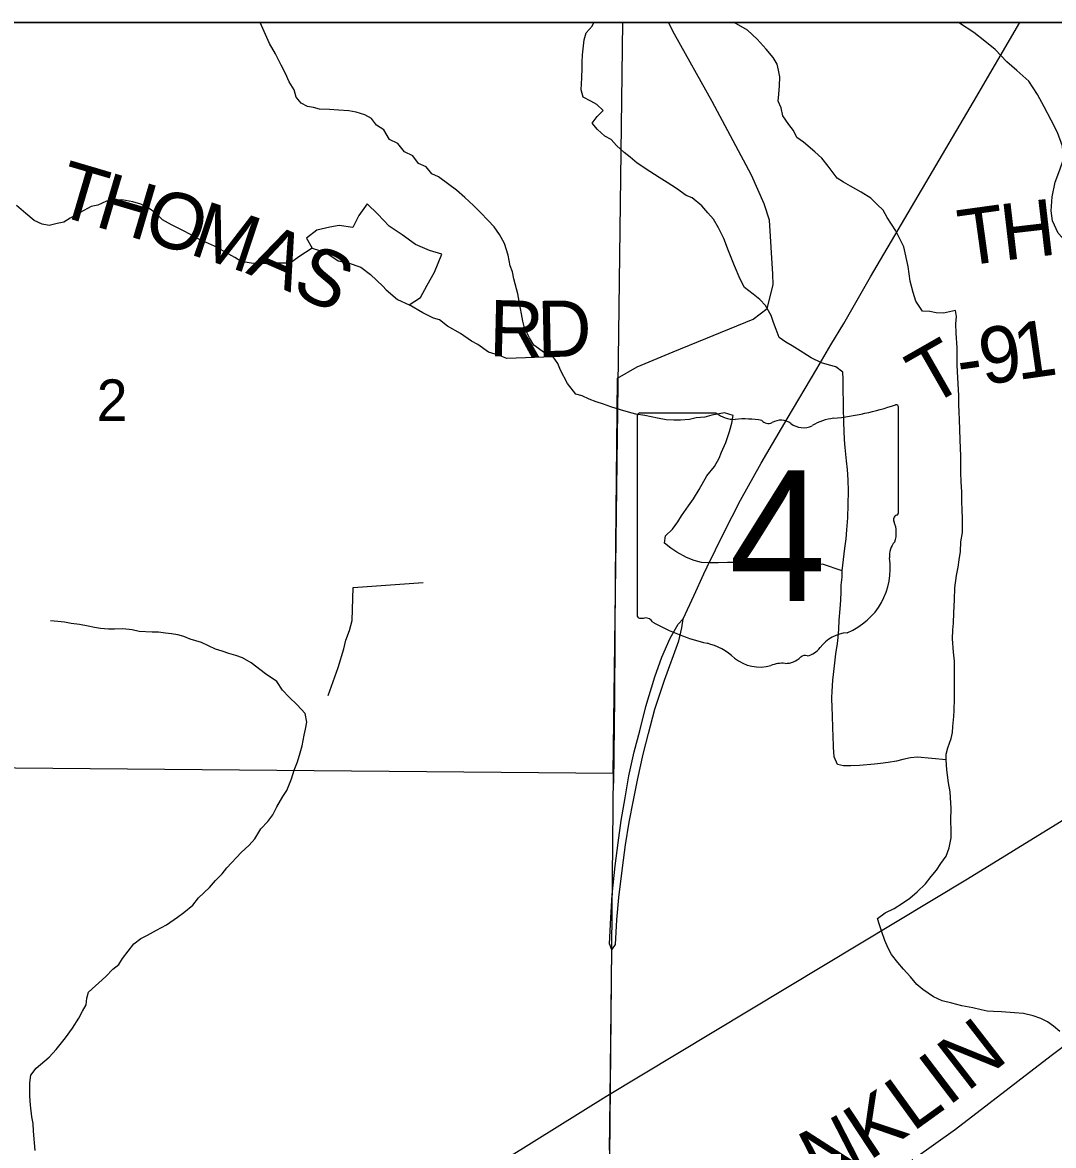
# Model space of a CAD drawing. Extents: x 0 to 34, y 0 to 22.
# Drawn here: x 6.637 to 7.676, y 19.765 to 20.898 of the extents above; entities that cross this region are included whole.
import ezdxf

# ---------------------------------------------------------------- set-up
doc = ezdxf.new("R2010")
doc.units = 0
for name, color, linetype in [('GM_X_Corporation', 7, 'Continuous'), ('GM_X_County_Road', 7, 'Continuous'), ('GM_X_County_Road_Text', 7, 'Continuous'), ('GM_X_Minor_River', 7, 'Continuous'), ('GM_X_Rail_Line', 7, 'Continuous'), ('GM_X_Section_Text', 7, 'Continuous'), ('GM_X_State_Location', 7, 'Continuous'), ('GM_X_State_Route', 7, 'Continuous'), ('GM_X_State_Shield', 7, 'Continuous'), ('GM_X_Township_Road', 7, 'Continuous'), ('GM_X_Township_Road_Text', 7, 'Continuous'), ('SH_Data', 7, 'Continuous')]:
    doc.layers.add(name, color=color, linetype=linetype)

msp = doc.modelspace()

# ---------------------------------------------------------------- linework, layer by layer
at = {"layer": 'GM_X_Corporation'}
msp.add_lwpolyline([(8.2346, 19.7113), (8.2412, 20.0451), (8.2424, 20.1172), (8.2437, 20.1914), (8.2459, 20.3463), (8.2498, 20.6242), (8.2532, 20.898), (2.1, 20.898)], dxfattribs=at)
for points in [[(7.2422, 20.898), (6.222, 20.898), (6.2147, 20.1499), (7.2322, 20.1409)], [(6.2147, 20.1499), (7.2322, 20.1409), (7.2228, 19.1563), (7.1813, 19.1288), (6.2057, 19.1338)]]:
    msp.add_lwpolyline(points, close=True, dxfattribs=at)
at = {"layer": 'GM_X_County_Road'}
for points in [[(7.2368, 20.5394), (7.2566, 20.5508), (7.293, 20.5657), (7.3734, 20.5989), (7.3876, 20.6095), (7.3937, 20.6333), (7.3935, 20.6441), (7.3901, 20.6985), (7.3846, 20.7151), (7.372, 20.7441), (7.3322, 20.8182), (7.2943, 20.8861), (7.2883, 20.898)], [(7.2331, 20.1307), (7.2339, 20.2168), (7.2348, 20.3373), (7.2368, 20.5394)], [(7.2271, 19.6098), (7.2811, 19.6284), (7.3162, 19.6427), (7.3984, 19.6777), (7.4886, 19.7223), (7.5157, 19.7379), (7.5777, 19.7818), (7.6742, 19.8562), (7.7116, 19.8844), (7.7542, 19.9166), (7.7862, 19.9347), (7.8333, 19.9572), (7.8737, 19.9675), (7.91, 19.9746), (7.988, 19.9925), (8.0578, 20.005), (8.1281, 20.0204), (8.2142, 20.0385), (8.2414, 20.0445)]]:
    msp.add_lwpolyline(points, dxfattribs=at)
at = {"layer": 'GM_X_Minor_River'}
msp.add_line((7.2112, 20.8944), (7.213, 20.898), dxfattribs=at)
for points in [[(6.9105, 20.83), (6.9056, 20.838), (6.9019, 20.8464), (6.8974, 20.8548), (6.8918, 20.8662), (6.8859, 20.8769), (6.8763, 20.898)], [(7.5682, 20.1542), (7.5391, 20.1571), (7.5323, 20.1564), (7.5243, 20.1546), (7.5182, 20.1531), (7.5095, 20.1517), (7.502, 20.1506), (7.4959, 20.1499), (7.4808, 20.1485), (7.4721, 20.1482), (7.4645, 20.1483), (7.4585, 20.1495), (7.4551, 20.1575), (7.4544, 20.167), (7.4541, 20.1791), (7.4538, 20.1852), (7.4535, 20.2), (7.4532, 20.2061), (7.4529, 20.2171), (7.4533, 20.2232), (7.4538, 20.2346), (7.4554, 20.249), (7.457, 20.2611), (7.4586, 20.2717), (7.4594, 20.2778), (7.4598, 20.2861), (7.4603, 20.2952), (7.4611, 20.3066), (7.4619, 20.3153), (7.4624, 20.3237), (7.4624, 20.3305), (7.4632, 20.3385), (7.4633, 20.3449), (7.4645, 20.3563), (7.4661, 20.3677), (7.4673, 20.3772), (7.4681, 20.3863), (7.469, 20.3984), (7.4694, 20.4117), (7.4695, 20.4254), (7.4692, 20.4368), (7.4685, 20.447), (7.4675, 20.4558), (7.4664, 20.4694), (7.4657, 20.477), (7.4651, 20.4949), (7.4645, 20.5097), (7.4645, 20.5177), (7.4642, 20.5245), (7.4643, 20.5382), (7.464, 20.5454), (7.4568, 20.5508), (7.4504, 20.5524), (7.4425, 20.5547), (7.4319, 20.5597), (7.421, 20.5667), (7.4127, 20.5717), (7.4063, 20.5756), (7.3999, 20.5802), (7.3966, 20.5882), (7.394, 20.5954), (7.3918, 20.6026), (7.3858, 20.6126), (7.3802, 20.6187), (7.3734, 20.6241), (7.3647, 20.6306), (7.3603, 20.639), (7.3547, 20.6524), (7.3487, 20.6676), (7.3439, 20.6802), (7.3387, 20.6908), (7.3335, 20.6996), (7.3278, 20.7061), (7.3218, 20.713), (7.3121, 20.7211), (7.306, 20.7234), (7.2963, 20.7307), (7.2868, 20.7365), (7.2789, 20.7415), (7.2692, 20.7477), (7.2567, 20.7562), (7.2496, 20.7623), (7.2436, 20.7669), (7.2357, 20.7738), (7.2304, 20.7799), (7.224, 20.7834), (7.2165, 20.7899), (7.2113, 20.7964), (7.2162, 20.8032), (7.2223, 20.8092), (7.2159, 20.8154), (7.2099, 20.8185), (7.202, 20.8227), (7.2002, 20.83), (7.2006, 20.8421), (7.2011, 20.852), (7.2011, 20.858), (7.2015, 20.8653), (7.2032, 20.8804), (7.2051, 20.8876), (7.2112, 20.8944)], [(7.5786, 20.6013), (7.5775, 20.6074), (7.5714, 20.6063), (7.5654, 20.6048), (7.5582, 20.6053), (7.5518, 20.6065), (7.5442, 20.6069), (7.5375, 20.6169), (7.5349, 20.6256), (7.5319, 20.637), (7.5309, 20.6446), (7.5298, 20.6519), (7.5254, 20.6717), (7.5175, 20.6877), (7.5086, 20.7014), (7.5045, 20.7087), (7.4985, 20.7144), (7.4921, 20.7209), (7.4823, 20.7267), (7.4717, 20.7329), (7.4646, 20.7368), (7.4582, 20.741), (7.4492, 20.7529), (7.4428, 20.7613), (7.4357, 20.7674), (7.4244, 20.7774), (7.4176, 20.782), (7.4143, 20.7889), (7.4094, 20.795), (7.4034, 20.8038), (7.4016, 20.8118), (7.3986, 20.8186), (7.3994, 20.8258), (7.4002, 20.8342), (7.4003, 20.8433), (7.3992, 20.8498), (7.3977, 20.8559), (7.3936, 20.8627), (7.3865, 20.8711), (7.3775, 20.8811), (7.3677, 20.8903), (7.3543, 20.898)], [(7.6926, 20.673), (7.6811, 20.6854), (7.6753, 20.698), (7.674, 20.708), (7.675, 20.722), (7.678, 20.7368), (7.6828, 20.7493), (7.6864, 20.7602), (7.6856, 20.7732), (7.6805, 20.787), (7.674, 20.7993), (7.667, 20.8128), (7.6604, 20.8254), (7.6516, 20.8389), (7.6393, 20.8495), (7.6293, 20.8584), (7.6174, 20.8708), (7.6073, 20.879), (7.5961, 20.888), (7.5815, 20.8974), (7.5804, 20.898)], [(7.4633, 20.3449), (7.4433, 20.3516), (7.4353, 20.3509), (7.4285, 20.3506), (7.4202, 20.3507), (7.4077, 20.3515), (7.3964, 20.3528), (7.3873, 20.3532), (7.3771, 20.3537), (7.3624, 20.3535), (7.3537, 20.3535), (7.3476, 20.3532), (7.3382, 20.3529), (7.3302, 20.353), (7.3215, 20.3535), (7.314, 20.3554), (7.3064, 20.3585), (7.2966, 20.3639), (7.2906, 20.3678), (7.2842, 20.3728), (7.285, 20.3804), (7.2923, 20.3871), (7.2976, 20.3943), (7.3014, 20.4003), (7.3083, 20.4105), (7.3133, 20.4177), (7.319, 20.4271), (7.3267, 20.4407), (7.3347, 20.4502), (7.3393, 20.4585), (7.3416, 20.4645), (7.3458, 20.4744), (7.3497, 20.4853), (7.352, 20.494), (7.3532, 20.5016), (7.3445, 20.5044), (7.3317, 20.5018), (7.3249, 20.5), (7.3162, 20.4993), (7.3093, 20.4975), (7.3002, 20.4968), (7.2934, 20.4969), (7.2859, 20.4973), (7.2772, 20.4989), (7.2708, 20.5001), (7.2644, 20.5017), (7.2553, 20.5029), (7.2477, 20.5049), (7.2398, 20.5072), (7.23, 20.5104), (7.2225, 20.5131), (7.2153, 20.5154), (7.2081, 20.5182), (7.201, 20.5213), (7.1946, 20.5232), (7.1863, 20.5339), (7.1792, 20.5473), (7.1766, 20.5541), (7.1718, 20.5606), (7.1631, 20.5649), (7.1522, 20.5726), (7.1481, 20.5798), (7.1429, 20.5901), (7.1414, 20.5966), (7.1374, 20.6168), (7.1363, 20.6244), (7.1322, 20.6396), (7.1308, 20.6464), (7.1285, 20.6525), (7.1264, 20.6632), (7.1227, 20.675), (7.1178, 20.6842), (7.1122, 20.6918), (7.1062, 20.6983), (7.0987, 20.7064), (7.0915, 20.7133), (7.0829, 20.7213), (7.0743, 20.729), (7.0667, 20.7347), (7.0562, 20.7424), (7.0494, 20.7455), (7.0438, 20.7524), (7.0359, 20.7559), (7.0303, 20.7636), (7.022, 20.7674), (7.0152, 20.7758), (7.0069, 20.7801), (7.001, 20.7896), (6.9938, 20.7943), (6.9886, 20.8012), (6.9818, 20.805), (6.9731, 20.8074), (6.9659, 20.809), (6.9553, 20.8094), (6.9463, 20.8103), (6.9361, 20.8107), (6.93, 20.8123), (6.924, 20.8131), (6.9176, 20.8166), (6.9127, 20.8227), (6.9105, 20.83)], [(6.9287, 20.6704), (6.9155, 20.6615), (6.9066, 20.6553), (6.893, 20.6551), (6.8786, 20.6545), (6.8673, 20.6553), (6.8571, 20.6569), (6.8507, 20.6608), (6.8303, 20.6724), (6.8213, 20.6763), (6.8145, 20.6794), (6.8073, 20.6836), (6.7972, 20.689), (6.787, 20.694), (6.778, 20.6991), (6.7712, 20.7056), (6.7633, 20.711), (6.7561, 20.7148), (6.7478, 20.7172), (6.7369, 20.7192), (6.7214, 20.7178), (6.7126, 20.7137), (6.7058, 20.7123), (6.6948, 20.7063), (6.6846, 20.7007), (6.6785, 20.6966), (6.6717, 20.6951), (6.6637, 20.6933), (6.6565, 20.6945), (6.6486, 20.6984), (6.64, 20.7053), (6.6306, 20.7133)], [(7.0595, 20.6644), (7.047, 20.6681), (7.0331, 20.6741), (7.0196, 20.6839), (7.0065, 20.6925), (6.995, 20.7045), (6.9842, 20.715), (6.976, 20.7034), (6.9697, 20.6913), (6.9561, 20.6931), (6.9466, 20.6914), (6.9336, 20.6886), (6.9232, 20.6804), (6.9287, 20.6704), (6.9427, 20.666), (6.955, 20.6577), (6.9652, 20.6556), (6.978, 20.6512), (6.9877, 20.6438), (7, 20.6321)], [(7, 20.6321), (7.0034, 20.6282), (7.0149, 20.6185), (7.0266, 20.6133), (7.0381, 20.6207), (7.0448, 20.6331), (7.0523, 20.6463), (7.0595, 20.6644)], [(7.1718, 20.5606), (7.1252, 20.5592), (7.1166, 20.5623), (7.1067, 20.5654), (7.0958, 20.5731), (7.0894, 20.5766), (7.0785, 20.5843), (7.0653, 20.5916), (7.0571, 20.5981), (7.051, 20.5997), (7.0405, 20.6051), (7.0266, 20.6133)], [(7.6827, 19.8802), (7.6763, 19.8856), (7.6702, 19.8902), (7.6635, 19.8933), (7.6559, 19.896), (7.6461, 19.8984), (7.637, 19.8992), (7.6238, 19.9001), (7.6159, 19.9006), (7.6094, 19.901), (7.6034, 19.9022), (7.5951, 19.9042), (7.5841, 19.9062), (7.574, 19.9089), (7.5641, 19.9113), (7.5555, 19.9152), (7.5446, 19.9228), (7.5385, 19.9278), (7.5322, 19.9355), (7.525, 19.9431), (7.5194, 19.95), (7.513, 19.9581), (7.5097, 19.9645), (7.5063, 19.9722), (7.5034, 19.9809), (7.5008, 19.9878), (7.4989, 19.9942), (7.5065, 19.9999), (7.5157, 20.0043), (7.524, 20.0099), (7.5316, 20.0148), (7.5388, 20.0212), (7.5472, 20.0291), (7.5529, 20.0366), (7.5583, 20.043), (7.5629, 20.0498), (7.5682, 20.057), (7.5713, 20.0657), (7.5733, 20.0755), (7.5733, 20.0827), (7.573, 20.0934), (7.5731, 20.1051), (7.5724, 20.1162), (7.5721, 20.1222), (7.5706, 20.131), (7.5688, 20.1443), (7.5682, 20.1542), (7.5682, 20.1602), (7.5698, 20.1663), (7.5732, 20.1757), (7.5744, 20.1818), (7.5748, 20.1879), (7.576, 20.1981), (7.5761, 20.2042), (7.5766, 20.2163), (7.5767, 20.2311), (7.5764, 20.2478), (7.5764, 20.2539), (7.5754, 20.263), (7.5747, 20.2763), (7.5748, 20.2854), (7.5756, 20.2923), (7.576, 20.3025), (7.5765, 20.3158), (7.577, 20.3279), (7.5786, 20.3401), (7.5802, 20.3488), (7.5813, 20.356), (7.5825, 20.3643), (7.583, 20.3742), (7.5846, 20.3837), (7.5847, 20.3973), (7.5844, 20.4065), (7.584, 20.4144), (7.5841, 20.4247), (7.5834, 20.4346), (7.5831, 20.4441), (7.5828, 20.4528), (7.5829, 20.4608), (7.5825, 20.4688), (7.5822, 20.4771), (7.5819, 20.4874), (7.5816, 20.4972), (7.5813, 20.5052), (7.581, 20.5124), (7.581, 20.5219), (7.5797, 20.5455), (7.5794, 20.5527), (7.5794, 20.5607), (7.5791, 20.5698), (7.5784, 20.5846), (7.5778, 20.5941), (7.5786, 20.6013)], [(6.7738, 20.283), (6.7674, 20.283), (6.7542, 20.2839), (6.7474, 20.2855), (6.7379, 20.2864), (6.7296, 20.2861), (6.7235, 20.2861), (6.7152, 20.2869), (6.7092, 20.2878), (6.7028, 20.289), (6.6941, 20.2909), (6.6858, 20.2918), (6.679, 20.293), (6.6722, 20.2938), (6.665, 20.2946)], [(6.6494, 19.7604), (6.6477, 19.7798), (6.6473, 19.7874), (6.6462, 19.7942), (6.6448, 19.806), (6.6441, 19.8151), (6.6442, 19.8287), (6.645, 19.8363), (6.6504, 19.8435), (6.6637, 19.8544), (6.6706, 19.8623), (6.6801, 19.8739), (6.687, 19.8837), (6.6935, 19.8939), (6.6973, 19.9007), (6.7008, 19.9071), (6.7016, 19.914), (6.7031, 19.92), (6.7206, 19.9358), (6.7279, 19.9433), (6.734, 19.9478), (6.7374, 19.9539), (6.7431, 19.9614), (6.7489, 19.9686), (6.7561, 19.9742), (6.7629, 19.9775), (6.7717, 19.9824), (6.7819, 19.988), (6.7929, 19.9955), (6.7994, 20.0003), (6.8085, 20.0079), (6.8142, 20.015), (6.8253, 20.0255), (6.8314, 20.0327), (6.8379, 20.0395), (6.8428, 20.0455), (6.8573, 20.0609), (6.8653, 20.0684), (6.871, 20.0748), (6.8771, 20.0846), (6.884, 20.0922), (6.8893, 20.099), (6.8932, 20.1069), (6.8993, 20.1175), (6.9031, 20.1235), (6.9081, 20.1352), (6.9108, 20.1439), (6.9139, 20.1522), (6.9166, 20.1613), (6.9186, 20.1685), (6.9209, 20.1791), (6.9221, 20.1852), (6.9233, 20.1924), (6.9218, 20.2011), (6.9136, 20.2099), (6.9053, 20.218), (6.8989, 20.2245), (6.8933, 20.2333), (6.8817, 20.241), (6.8674, 20.2521), (6.8587, 20.2571), (6.8519, 20.2595), (6.8448, 20.2615), (6.838, 20.2638), (6.8312, 20.2658), (6.8172, 20.2727), (6.8059, 20.2759), (6.7995, 20.2786), (6.7935, 20.2805), (6.787, 20.2813), (6.781, 20.2822), (6.7738, 20.283)]]:
    msp.add_lwpolyline(points, dxfattribs=at)
at = {"layer": 'GM_X_Rail_Line'}
msp.add_lwpolyline([(6.9536, 19.6458), (7.2249, 19.8148), (7.5897, 20.0343), (7.6823, 20.0915), (8.0551, 20.3211), (8.2498, 20.4407)], dxfattribs=at)
at = {"layer": 'GM_X_State_Route'}
for points in [[(7.465, 20.5944), (7.492, 20.6414), (7.5956, 20.818), (7.6426, 20.898)], [(7.3238, 20.3418), (7.3271, 20.349), (7.3438, 20.3834), (7.3608, 20.4161), (7.3817, 20.4535), (7.4078, 20.4982), (7.4378, 20.5488), (7.452, 20.5728), (7.465, 20.5944)], [(7.3029, 20.2965), (7.3139, 20.3204), (7.3238, 20.3418)], [(7.2311, 19.9626), (7.2285, 19.9687), (7.2299, 19.995), (7.2315, 20.018), (7.2344, 20.0474), (7.2374, 20.0707), (7.2404, 20.0931), (7.2443, 20.116), (7.2481, 20.1381), (7.2536, 20.1625), (7.2591, 20.1836), (7.2654, 20.208), (7.2745, 20.2381), (7.2813, 20.2579), (7.2897, 20.2771), (7.2978, 20.291), (7.3029, 20.2965)], [(7.2311, 19.9626), (7.2346, 19.9682), (7.2359, 19.9931), (7.238, 20.0154), (7.2417, 20.0455), (7.2448, 20.0687), (7.2485, 20.0914), (7.2528, 20.1136), (7.2572, 20.1356), (7.2627, 20.16), (7.2681, 20.181), (7.2745, 20.2054), (7.2842, 20.2347), (7.2987, 20.2742), (7.3017, 20.2873), (7.3029, 20.2965)], [(7.2287, 19.7607), (7.2294, 19.8131), (7.2311, 19.9626)]]:
    msp.add_lwpolyline(points, dxfattribs=at)
at = {"layer": 'GM_X_State_Shield'}
for p, q in [((7.3363, 20.5041), (7.2591, 20.5041)), ((7.5202, 20.4044), (7.5202, 20.509)), ((7.2565, 20.5006), (7.2565, 20.3005)), ((7.5202, 20.4044), (7.5202, 20.4044))]:
    msp.add_line(p, q, dxfattribs=at)
for centre, radius, start, end in [((7.2596, 20.5011), 0.00305, 98.1301, 188.1301), ((7.3547, 20.5273), 0.0296, 231.6195, 271.1119), ((7.4263, 20.7769), 0.2796, 275.8445, 288.9065), ((7.5173, 20.5095), 0.00294, 351.8621, 97.738), ((7.3646, 20.3917), 0.1064, 80.4867, 94.9883), ((7.3887, 20.5021), 0.00855, 219.7921, 297.1024), ((7.4013, 20.479), 0.0178, 54.4667, 119.1411), ((7.4242, 20.5107), 0.0214, 233.8562, 294.8282), ((7.4619, 20.443), 0.0563, 97.3462, 120.7689), ((7.5195, 20.3967), 0.00454, 107.944, 210.337), ((7.5171, 20.404), 0.00314, 289.6038, 7.7341), ((7.4906, 20.3834), 0.0273, 340.033, 23.6496), ((7.5307, 20.3605), 0.0198, 136.8065, 186.9296), ((7.4419, 20.3472), 0.0699, 292.3089, 8.9858), ((7.2596, 20.3001), 0.00308, 171.9584, 258.3066), ((7.26, 20.3206), 0.0235, 267.339, 280.6039), ((7.2649, 20.289), 0.00848, 29.7484, 93.2717), ((7.3719, 20.4688), 0.2019, 240.4129, 257.1985), ((7.4714, 20.2443), 0.0383, 94.4031, 142.5768), ((7.3117, 20.2106), 0.0632, 47.1842, 75.836), ((7.4229, 20.2811), 0.0226, 282.8732, 323.2771), ((7.3801, 20.288), 0.0401, 230.7004, 286.2918), ((7.4061, 20.273), 0.0214, 268.777, 315.5493), ((7.4255, 20.2536), 0.00601, 65.7517, 132.6484), ((7.4032, 20.2188), 0.0329, 85.6951, 111.2099)]:
    msp.add_arc(centre, radius, start, end, dxfattribs=at)
at = {"layer": 'GM_X_Township_Road'}
msp.add_lwpolyline([(6.9451, 20.2192), (6.955, 20.2475), (6.9609, 20.2663), (6.9626, 20.275), (6.9663, 20.2848), (6.9693, 20.295), (6.9702, 20.3281), (7.0409, 20.3333)], dxfattribs=at)
at = {"layer": 'SH_Data'}
msp.add_line((2.1, 20.898), (8.9, 20.898), dxfattribs=at)

# ---------------------------------------------------------------- texts
at = {"layer": 'GM_X_County_Road_Text'}
for s, rotation, p in [('N', 37.7782, (7.589, 19.8187)), ('I', 37.2796, (7.57, 19.8042)), ('K', 33.3997, (7.4905, 19.7494)), ('L', 35.8993, (7.5344, 19.7784)), ('N', 27.1309, (7.4401, 19.7232))]:
    msp.add_text(s, height=0.0568, rotation=rotation, dxfattribs=at).set_placement(p)
at = {"layer": 'GM_X_Section_Text'}
msp.add_text('2', height=0.0419, rotation=0, dxfattribs=at).set_placement((6.7115, 20.4961))
at = {"layer": 'GM_X_State_Location'}
for s in ['s', 'r']:
    msp.add_text(s, height=0.000189, dxfattribs=at).set_placement((7.3854, 20.3873))
msp.add_text('4', height=0.000189, rotation=0, dxfattribs=at).set_placement((7.3569, 20.3735))
at = {"layer": 'GM_X_State_Shield'}
msp.add_text('4', height=0.1318, dxfattribs=at).set_placement((7.3492, 20.3146))
at = {"layer": 'GM_X_Township_Road_Text'}
for s, rotation, p in [('T', 343.5495, (6.6675, 20.7049)), ('H', 343.5516, (6.7083, 20.6928)), ('O', 343.5462, (6.7562, 20.6787)), ('H', 6.6447, (7.6264, 20.6578)), ('M', 341.5099, (6.8037, 20.6647)), ('T', 7.8716, (7.5846, 20.652)), ('A', 336.4673, (6.8609, 20.6456)), ('S', 334.5548, (6.9063, 20.6258)), ('R', 358.6729, (7.1068, 20.5614)), ('D', 1.1796, (7.1562, 20.5603)), ('9', 8.1349, (7.6055, 20.5323)), ('1', 8.1297, (7.6402, 20.5373)), ('T', 29.7645, (7.5509, 20.5098)), ('-', 8.1533, (7.5824, 20.529))]:
    msp.add_text(s, height=0.0568, rotation=rotation, dxfattribs=at).set_placement(p)

doc.saveas('drawing.dxf')
